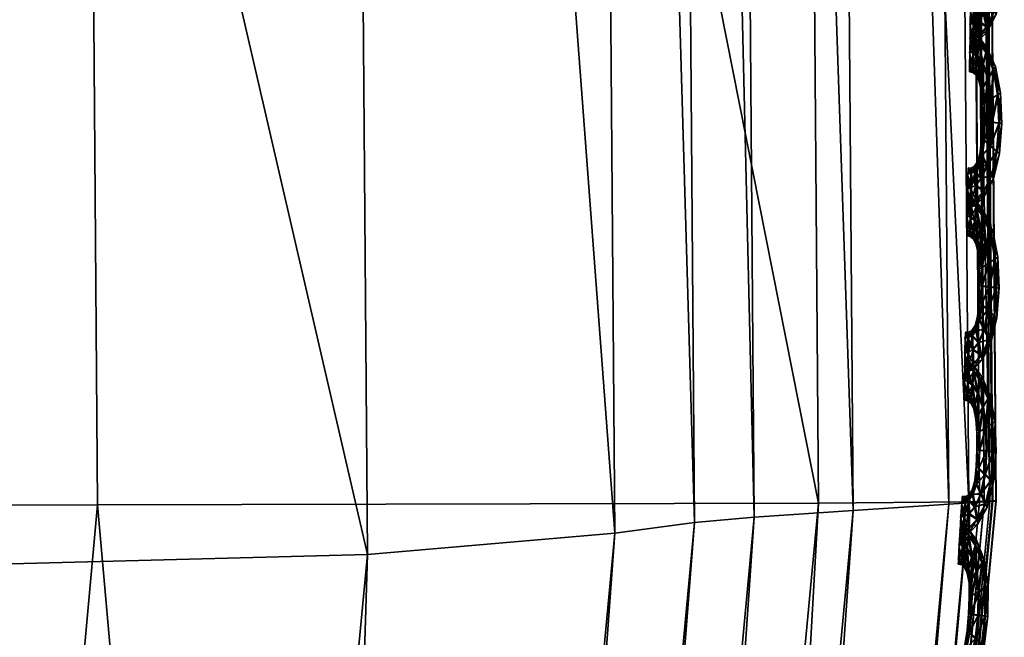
# Model space of a CAD drawing. Extents: x -7.4 to 7.4, y -11.5 to 9.8.
# Tile 373 of 469: x 7.08 to 7.43, y -0.162 to 0.058. Entities that reach past the tile are written whole.
import ezdxf

# ---------------------------------------------------------------- set-up
doc = ezdxf.new("R2010")
doc.units = 0
doc.header["$MEASUREMENT"] = 0
for name, color, linetype in [('A-FURN-3-ST', 150, 'Continuous'), ('A-FURN-3-ST-SEAM', 130, 'Continuous'), ('A-FURN-3-ST-SI', 160, 'Continuous')]:
    doc.layers.add(name, color=color, linetype=linetype)

msp = doc.modelspace()

# ---------------------------------------------------------------- meshes
at = {"layer": 'A-FURN-3-ST'}
mesh = msp.add_polyface(dxfattribs=at)
corners = [(7.28822, 2.48213, 17.68847), (7.41268, 1.23647, 17.71114), (7.41549, 1.23692, 17.70604), (7.42329, -0.11335, 17.72247), (7.4261, -0.11318, 17.71734), (7.41098, 1.23622, 17.71684), (7.42159, -0.11343, 17.72818), (7.2866, 2.48172, 17.69421), (7.32012, -0.12072, 17.78766), (7.30979, 1.21632, 17.77656), (7.28138, 1.20586, 17.86388), (7.29174, -0.12455, 17.87437), (7.18842, 2.45016, 17.75415), (7.15953, 2.43355, 17.84258), (7.33104, 1.22143, 17.75876), (7.34141, -0.11883, 17.76993), (7.37663, -0.11644, 17.77306), (7.36618, 1.22802, 17.76191), (7.20927, 2.45827, 17.73616), (7.24331, 2.4687, 17.73947), (7.40014, 1.23412, 17.7632), (7.41066, -0.11417, 17.77427), (7.4253, -0.11322, 17.76233), (7.4147, 1.23672, 17.75115), (7.27612, 2.47838, 17.74092), (7.29016, 2.4825, 17.72878), (7.41549, 1.23692, 17.73434), (7.4261, -0.11318, 17.74563), (7.28822, 2.48213, 17.70076), (7.41268, 1.23647, 17.72338), (7.42329, -0.11335, 17.73472), (7.29095, 2.48279, 17.71179), (6.90353, 1.16466, 18.23564), (6.9137, -0.13967, 18.24374), (7.20377, -0.13218, 18.05602), (7.19337, 1.18501, 18.0467), (7.07097, 2.40055, 18.02776)]
mesh.append_faces([[corners[k] for k in face] for face in [(0, 1, 2), (1, 3, 4), (4, 2, 1), (5, 6, 3), (3, 1, 5), (7, 5, 1), (8, 9, 10), (10, 11, 8), (9, 12, 13), (13, 10, 9), (12, 9, 14), (15, 14, 9), (9, 8, 15), (16, 17, 14), (14, 15, 16), (18, 14, 17), (19, 17, 20), (21, 20, 17), (17, 16, 21), (22, 23, 20), (20, 21, 22), (24, 20, 23), (25, 23, 26), (27, 26, 23), (23, 22, 27), (28, 29, 5), (29, 30, 6), (6, 5, 29), (26, 27, 30), (30, 29, 26), (31, 26, 29), (32, 33, 34), (34, 35, 32), (32, 35, 36), (36, 35, 10), (10, 13, 36), (35, 34, 11), (11, 10, 35)]])
mesh = msp.add_polyface(dxfattribs=at)
corners = [(7.22977, 2.47974, 1.00292), (7.35379, 1.23499, 1.00342), (7.0974, 1.23355, 0.61819), (6.97746, 2.47748, 0.61819), (7.36432, -0.11388, 1.00364), (7.10761, -0.11441, 0.61819), (7.23187, -1.52018, 1.00345), (6.97947, -1.51977, 0.61819), (6.94358, -2.93336, 1.00296), (6.70064, -2.932, 0.61819), (6.49747, -4.30695, 1.00243), (6.26973, -4.302, 0.61819), (2.26399, -2.9313, 0.55836), (2.16775, -1.51952, 0.55836), (3.0253, -1.51952, 0.55836), (3.10702, -2.9313, 0.55836), (2.93167, -0.11466, 0.55836), (2.84505, 1.23285, 0.55836), (2.08805, -0.11466, 0.55836), (2.77575, 2.47636, 0.55836), (2.02663, 1.23285, 0.55836), (2.45224, -5.39073, 0.55836), (2.3693, -4.27613, 0.55836), (3.15503, -4.27547, 0.55836), (4.17159, -2.9313, 0.55836), (5.25451, -2.9313, 0.55836), (4.97271, -4.28639, 0.55836), (4.06343, -4.27934, 0.55836), (3.87811, -5.41615, 0.55836), (4.60186, -5.47272, 0.55836), (6.4913, -0.11462, 0.56582), (6.37871, -1.51956, 0.56582), (5.48815, -0.11466, 0.55836), (5.42456, -1.51952, 0.55836), (6.12967, -2.93138, 0.56582), (6.47938, 1.23293, 0.56582), (6.36909, 2.47649, 0.56582), (5.45958, 1.23285, 0.55836), (5.36104, 2.47636, 0.55836), (5.74344, -4.29463, 0.56582), (4.17689, -0.11466, 0.55836), (4.20372, -1.51956, 0.55836), (4.11143, 1.23285, 0.55836), (4.02429, 2.47636, 0.55836)]
mesh.append_faces([[corners[k] for k in face] for face in [(0, 1, 2), (2, 3, 0), (4, 5, 2), (2, 1, 4), (6, 7, 5), (5, 4, 6), (8, 9, 7), (7, 6, 8), (10, 11, 9), (9, 8, 10), (24, 25, 26), (26, 27, 24), (27, 26, 29), (30, 5, 7), (7, 31, 30), (32, 30, 31), (31, 33, 32), (33, 31, 34), (34, 25, 33), (31, 7, 9), (9, 34, 31), (3, 2, 35), (35, 36, 3), (36, 35, 37), (37, 38, 36), (35, 30, 32), (32, 37, 35), (2, 5, 30), (30, 35, 2), (34, 9, 11), (11, 39, 34), (25, 34, 39), (39, 26, 25), (40, 32, 33), (33, 41, 40), (41, 33, 25), (25, 24, 41), (38, 37, 42), (42, 43, 38), (37, 32, 40), (40, 42, 37)]])
mesh.append_faces([[corners[k] for k in face] for face in [(12, 13, 14), (14, 15, 12), (16, 14, 13), (17, 16, 18), (19, 17, 20), (21, 22, 23), (22, 12, 15), (15, 23, 22), (27, 23, 15), (14, 16, 40), (15, 14, 41), (17, 19, 43), (16, 17, 42)]], dxfattribs={"vtx0": -1, "vtx1": -1, "vtx2": -1})
mesh.append_faces([[corners[k] for k in face] for face in [(15, 24, 27), (23, 27, 28)]], dxfattribs={"vtx0": -1, "vtx2": -1})
mesh.append_faces([[corners[k] for k in face] for face in [(40, 41, 14), (41, 24, 15), (43, 42, 17), (42, 40, 16)]], dxfattribs={"vtx1": -1, "vtx2": -1})
mesh = msp.add_polyface(dxfattribs=at)
corners = [(7.42329, -0.11335, 17.73472), (7.29032, -1.52059, 17.72529), (7.2887, -1.52055, 17.71875), (7.42159, -0.11343, 17.72818), (6.99958, -2.93456, 17.69562), (7.00104, -2.93481, 17.70216), (7.29305, -1.52076, 17.73624), (7.4261, -0.11318, 17.74563), (7.00286, -2.93505, 17.73015), (7.2923, -1.52068, 17.75301), (7.27821, -1.51994, 17.76499), (7.4253, -0.11322, 17.76233), (7.41066, -0.11417, 17.77427), (7.00353, -2.93522, 17.71323), (6.90828, -2.91548, 17.75491), (7.19048, -1.5147, 17.77811), (7.16159, -1.51161, 17.86532), (7.32012, -0.12072, 17.78766), (7.29174, -0.12455, 17.87437), (7.21133, -1.51619, 17.76035), (7.34141, -0.11883, 17.76993), (6.9283, -2.92042, 17.737), (6.95977, -2.92669, 17.74057), (7.24537, -1.51812, 17.76362), (7.37663, -0.11644, 17.77306), (6.98992, -2.93254, 17.74221), (6.2829, -0.14293, 18.34951), (6.17035, -1.4969, 18.34232), (6.78616, -1.4995, 18.23655), (6.9137, -0.13967, 18.24374), (6.50859, -2.86604, 18.21899), (7.42329, -0.11335, 17.72247), (7.29032, -1.52059, 17.71304), (7.29305, -1.52076, 17.70791), (7.4261, -0.11318, 17.71734), (7.00353, -2.93522, 17.68478), (7.00104, -2.93481, 17.68992), (6.78853, -2.88553, 18.02829), (7.07303, -1.50547, 18.04795), (7.20377, -0.13218, 18.05602)]
mesh.append_faces([[corners[k] for k in face] for face in [(0, 1, 2), (2, 3, 0), (4, 2, 1), (5, 1, 6), (7, 6, 1), (1, 0, 7), (8, 9, 10), (9, 11, 12), (12, 10, 9), (6, 7, 11), (11, 9, 6), (13, 6, 9), (14, 15, 16), (15, 17, 18), (18, 16, 15), (19, 20, 17), (17, 15, 19), (21, 19, 15), (22, 23, 19), (23, 24, 20), (20, 19, 23), (10, 12, 24), (24, 23, 10), (25, 10, 23), (26, 27, 28), (28, 29, 26), (30, 28, 27), (31, 32, 33), (33, 34, 31), (35, 33, 32), (36, 32, 2), (3, 2, 32), (32, 31, 3), (37, 38, 28), (29, 28, 38), (38, 39, 29), (39, 38, 16), (16, 18, 39), (16, 38, 37)]])
at = {"layer": 'A-FURN-3-ST-SEAM'}
mesh = msp.add_polyface(dxfattribs=at)
corners = [(7.4274, 0.09876, 17.73057), (7.42899, 0.08998, 17.73065), (7.42661, 0.08841, 17.7319), (7.42685, 0.08001, 17.73198), (7.43002, 0.0906, 17.7273), (7.42554, 0.09562, 17.73187), (7.42436, 0.0803, 17.73069), (7.42942, 0.07976, 17.73073), (7.43045, 0.07976, 17.72734), (7.42823, 0.09999, 17.72719), (7.42483, 0.10493, 17.73046), (7.42428, 0.08689, 17.73065), (7.42408, 0.07375, 17.73069), (7.42633, 0.07169, 17.73198), (7.42962, 0.07993, 17.72399), (7.42922, 0.0901, 17.72392), (7.42368, 0.10069, 17.73179), (7.42376, 0.09258, 17.73061), (7.42352, 0.08046, 17.7273), (7.42352, 0.08639, 17.7273), (7.42867, 0.06971, 17.73076), (7.42966, 0.06901, 17.72738), (7.42891, 0.06983, 17.72403), (7.42764, 0.09888, 17.72384), (7.42535, 0.10658, 17.72707), (7.42214, 0.10852, 17.73038), (7.42317, 0.09146, 17.72726), (7.42333, 0.07457, 17.72734), (7.42337, 0.06822, 17.73073), (7.42507, 0.06472, 17.73198), (7.42665, 0.07189, 17.72274), (7.42717, 0.08021, 17.7227), (7.42693, 0.08858, 17.72266), (7.4217, 0.10362, 17.73175), (7.42265, 0.09649, 17.73057), (7.42238, 0.09501, 17.72723), (7.42452, 0.08705, 17.72392), (7.4246, 0.08046, 17.72396), (7.42396, 0.0927, 17.72388), (7.42681, 0.06126, 17.73076), (7.4276, 0.06003, 17.72738), (7.42704, 0.06143, 17.72403), (7.42538, 0.06493, 17.72274), (7.42586, 0.09579, 17.72258), (7.42503, 0.10506, 17.72373), (7.42242, 0.11037, 17.727), (7.42036, 0.10996, 17.73035), (7.42289, 0.09661, 17.72384), (7.42432, 0.07387, 17.72396), (7.42281, 0.06958, 17.72734), (7.42214, 0.06452, 17.73073), (7.42305, 0.06007, 17.73198), (7.4236, 0.06835, 17.72399), (7.42052, 0.11194, 17.72696), (7.42016, 0.10481, 17.73171), (7.42135, 0.09879, 17.73053), (7.42131, 0.09702, 17.72723), (7.42159, 0.09892, 17.7238), (7.424, 0.10085, 17.72255), (7.42404, 0.05566, 17.73073), (7.42452, 0.05409, 17.72738), (7.42428, 0.05582, 17.72399), (7.42337, 0.06027, 17.72274), (7.42238, 0.06468, 17.72399), (7.42238, 0.1086, 17.72365), (7.42056, 0.11004, 17.72361), (7.41925, 0.11223, 17.72696), (7.41909, 0.11025, 17.73035), (7.42202, 0.10378, 17.72247), (7.42194, 0.06625, 17.72734), (7.42075, 0.06254, 17.73069), (7.42099, 0.05756, 17.73198), (7.41933, 0.11037, 17.72361), (7.41898, 0.1051, 17.73168), (7.42008, 0.09974, 17.73053), (7.42016, 0.09789, 17.72719), (7.42032, 0.09987, 17.7238), (7.42127, 0.05265, 17.73073), (7.42147, 0.05088, 17.72738), (7.42151, 0.05282, 17.72399), (7.42131, 0.05776, 17.7227), (7.42099, 0.06266, 17.72396), (7.4208, 0.06443, 17.72734), (7.42048, 0.10498, 17.72243), (7.41929, 0.10526, 17.72243), (7.41949, 0.06184, 17.73069), (7.41941, 0.05669, 17.73198), (7.41893, 0.09999, 17.7305), (7.41901, 0.0981, 17.72719), (7.41917, 0.10007, 17.72376), (7.41965, 0.06386, 17.7273), (7.41941, 0.05162, 17.73073), (7.41953, 0.04977, 17.72734), (7.41965, 0.05175, 17.72399), (7.41972, 0.05689, 17.7227), (7.41972, 0.062, 17.72396), (7.41846, 0.06386, 17.7273), (7.41834, 0.06184, 17.73069), (7.41818, 0.05669, 17.73194), (7.41854, 0.062, 17.72396), (7.41814, 0.05158, 17.73069), (7.41826, 0.04972, 17.72734), (7.41838, 0.0517, 17.72396), (7.4185, 0.05689, 17.7227)]
mesh.append_faces([[corners[k] for k in face] for face in [(2, 1, 0), (1, 2, 3), (0, 1, 4), (0, 5, 2), (6, 3, 2), (3, 7, 1), (8, 4, 1), (4, 9, 0), (5, 0, 10), (11, 2, 5), (3, 6, 12), (2, 11, 6), (7, 3, 13), (1, 7, 8), (4, 8, 14), (9, 4, 15), (10, 0, 9), (10, 16, 5), (5, 17, 11), (12, 6, 18), (12, 13, 3), (6, 11, 19), (13, 20, 7), (21, 8, 7), (22, 14, 8), (14, 15, 4), (15, 23, 9), (9, 24, 10), (16, 10, 25), (17, 5, 16), (11, 17, 26), (19, 18, 6), (18, 27, 12), (13, 12, 28), (26, 19, 11), (20, 13, 29), (7, 20, 21), (8, 21, 22), (14, 22, 30), (15, 14, 31), (23, 15, 32), (24, 9, 23), (25, 10, 24), (25, 33, 16), (16, 34, 17), (35, 26, 17), (18, 19, 36), (27, 18, 37), (28, 12, 27), (28, 29, 13), (19, 26, 38), (29, 39, 20), (40, 21, 20), (41, 22, 21), (42, 30, 22), (30, 31, 14), (31, 32, 15), (32, 43, 23), (23, 44, 24), (24, 45, 25), (33, 25, 46), (34, 16, 33), (17, 34, 35), (26, 35, 47), (38, 36, 19), (36, 37, 18), (37, 48, 27), (27, 49, 28), (29, 28, 50), (47, 38, 26), (39, 29, 51), (20, 39, 40), (21, 40, 41), (22, 41, 42), (30, 42, 52), (31, 30, 48), (32, 31, 37), (43, 32, 36), (44, 23, 43), (45, 24, 44), (25, 45, 53), (53, 46, 25), (46, 54, 33), (33, 55, 34), (56, 35, 34), (57, 47, 35), (36, 38, 43), (37, 36, 32), (48, 37, 31), (49, 27, 48), (50, 28, 49), (50, 51, 29), (38, 47, 58), (51, 59, 39), (60, 40, 39), (61, 41, 40), (62, 42, 41), (63, 52, 42), (52, 48, 30), (43, 58, 44), (44, 64, 45), (65, 53, 45), (46, 53, 66), (54, 46, 67), (55, 33, 54), (34, 55, 56), (35, 56, 57), (47, 57, 68), (58, 43, 38), (48, 52, 49), (49, 69, 50), (51, 50, 70), (68, 58, 47), (59, 51, 71), (39, 59, 60), (40, 60, 61), (41, 61, 62), (42, 62, 63), (52, 63, 69), (64, 44, 58), (45, 64, 65), (53, 65, 72), (72, 66, 53), (66, 67, 46), (67, 73, 54), (54, 74, 55), (56, 55, 74), (57, 56, 75), (68, 57, 76), (69, 49, 52), (70, 50, 69), (70, 71, 51), (58, 68, 64), (71, 77, 59), (78, 60, 59), (79, 61, 60), (80, 62, 61), (81, 63, 62), (82, 69, 63), (83, 65, 64), (84, 72, 65), (74, 54, 73), (74, 75, 56), (75, 76, 57), (76, 83, 68), (69, 82, 70), (71, 70, 85), (64, 68, 83), (77, 71, 86), (59, 77, 78), (60, 78, 79), (61, 79, 80), (62, 80, 81), (63, 81, 82), (65, 83, 84), (73, 87, 74), (75, 74, 87), (76, 75, 88), (83, 76, 89), (70, 82, 90), (90, 85, 70), (85, 86, 71), (86, 91, 77), (78, 77, 91), (79, 78, 92), (80, 79, 93), (81, 80, 94), (82, 81, 95), (89, 84, 83), (87, 88, 75), (88, 89, 76), (95, 90, 82), (85, 90, 96), (86, 85, 97), (91, 86, 98), (91, 92, 78), (92, 93, 79), (93, 94, 80), (94, 95, 81), (90, 95, 99), (99, 96, 90), (96, 97, 85), (97, 98, 86), (98, 100, 91), (92, 91, 100), (93, 92, 101), (94, 93, 102), (95, 94, 103), (103, 99, 95), (100, 101, 92), (101, 102, 93), (102, 103, 94)]])
mesh = msp.add_polyface(dxfattribs=at)
corners = [(7.42649, 0.04029, 17.73084), (7.42807, 0.03147, 17.73095), (7.42566, 0.02995, 17.73221), (7.4259, 0.02154, 17.73225), (7.42907, 0.03209, 17.72757), (7.4246, 0.03716, 17.73213), (7.42341, 0.02184, 17.73099), (7.42847, 0.0213, 17.73099), (7.42954, 0.02126, 17.72765), (7.42728, 0.04148, 17.72749), (7.42388, 0.04647, 17.73076), (7.42337, 0.02843, 17.73095), (7.42313, 0.01528, 17.73099), (7.42538, 0.01322, 17.73228), (7.42871, 0.02142, 17.72426), (7.42827, 0.0316, 17.72422), (7.42273, 0.04223, 17.7321), (7.42281, 0.03411, 17.73092), (7.42257, 0.022, 17.7276), (7.42257, 0.02793, 17.72757), (7.42772, 0.01121, 17.73103), (7.42871, 0.0105, 17.72768), (7.42796, 0.01137, 17.7243), (7.42669, 0.04041, 17.72411), (7.42439, 0.04808, 17.72738), (7.42123, 0.05005, 17.73069), (7.42222, 0.033, 17.72757), (7.42238, 0.01611, 17.7276), (7.42242, 0.00976, 17.73099), (7.42412, 0.00626, 17.73228), (7.4257, 0.01343, 17.723), (7.42622, 0.02171, 17.723), (7.42598, 0.03011, 17.72297), (7.42075, 0.04515, 17.73202), (7.4217, 0.03803, 17.73088), (7.42143, 0.03654, 17.72753), (7.42357, 0.02859, 17.72422), (7.42365, 0.02196, 17.72426), (7.42305, 0.03424, 17.72418), (7.42586, 0.0028, 17.73103), (7.42665, 0.00156, 17.72768), (7.4261, 0.00292, 17.7243), (7.42443, 0.00646, 17.72304), (7.42491, 0.03732, 17.72289), (7.42412, 0.04659, 17.72403), (7.42147, 0.05191, 17.7273), (7.41941, 0.0515, 17.73065), (7.42194, 0.03819, 17.72414), (7.42337, 0.01541, 17.72426), (7.4219, 0.01112, 17.72765), (7.42123, 0.00605, 17.73099), (7.4221, 0.0016, 17.73228), (7.42265, 0.00993, 17.72426), (7.41957, 0.05347, 17.72726), (7.41925, 0.04639, 17.73198), (7.4204, 0.04033, 17.73084), (7.42036, 0.03856, 17.72749), (7.42064, 0.04046, 17.72411), (7.42309, 0.04239, 17.72281), (7.42309, -0.00281, 17.73103), (7.42357, -0.00437, 17.72768), (7.42333, -0.00264, 17.7243), (7.42242, 0.00181, 17.723), (7.42147, 0.00622, 17.72426), (7.42143, 0.05018, 17.72396), (7.41965, 0.05162, 17.72392), (7.4183, 0.0538, 17.72723), (7.41814, 0.05183, 17.73065), (7.42107, 0.04532, 17.72278), (7.42099, 0.00778, 17.7276), (7.41985, 0.00407, 17.73099), (7.42004, -0.00087, 17.73225), (7.41838, 0.05191, 17.72392), (7.41802, 0.04663, 17.73198), (7.41917, 0.04128, 17.7308), (7.41921, 0.03942, 17.72749), (7.41937, 0.0414, 17.72407), (7.42032, -0.00577, 17.73103), (7.42056, -0.00754, 17.72765), (7.42056, -0.00565, 17.7243), (7.42036, -0.00066, 17.723), (7.42004, 0.00424, 17.72426), (7.41985, 0.00601, 17.7276), (7.41957, 0.04655, 17.72274), (7.41834, 0.0468, 17.72274), (7.41854, 0.00342, 17.73099), (7.41846, -0.00173, 17.73225), (7.41798, 0.04153, 17.7308), (7.41806, 0.03967, 17.72745), (7.41822, 0.04165, 17.72407), (7.4187, 0.00539, 17.7276), (7.41846, -0.00684, 17.73099), (7.41858, -0.0087, 17.72765), (7.4187, -0.00668, 17.72426), (7.41877, -0.00153, 17.723), (7.41877, 0.00354, 17.72426), (7.41755, 0.00543, 17.7276), (7.41739, 0.00342, 17.73099), (7.41727, -0.00178, 17.73225), (7.41763, 0.00358, 17.72426), (7.41723, -0.00688, 17.73099), (7.41731, -0.00874, 17.72765), (7.41747, -0.00672, 17.72426), (7.41759, -0.00157, 17.723)]
mesh.append_faces([[corners[k] for k in face] for face in [(2, 1, 0), (1, 2, 3), (0, 1, 4), (0, 5, 2), (6, 3, 2), (3, 7, 1), (8, 4, 1), (4, 9, 0), (5, 0, 10), (11, 2, 5), (3, 6, 12), (2, 11, 6), (7, 3, 13), (1, 7, 8), (4, 8, 14), (9, 4, 15), (10, 0, 9), (10, 16, 5), (5, 17, 11), (12, 6, 18), (12, 13, 3), (6, 11, 19), (13, 20, 7), (21, 8, 7), (22, 14, 8), (14, 15, 4), (15, 23, 9), (9, 24, 10), (16, 10, 25), (17, 5, 16), (11, 17, 26), (19, 18, 6), (18, 27, 12), (13, 12, 28), (26, 19, 11), (20, 13, 29), (7, 20, 21), (8, 21, 22), (14, 22, 30), (15, 14, 31), (23, 15, 32), (24, 9, 23), (25, 10, 24), (25, 33, 16), (16, 34, 17), (35, 26, 17), (18, 19, 36), (27, 18, 37), (28, 12, 27), (28, 29, 13), (19, 26, 38), (29, 39, 20), (40, 21, 20), (41, 22, 21), (42, 30, 22), (30, 31, 14), (31, 32, 15), (32, 43, 23), (23, 44, 24), (24, 45, 25), (33, 25, 46), (34, 16, 33), (17, 34, 35), (26, 35, 47), (38, 36, 19), (36, 37, 18), (37, 48, 27), (27, 49, 28), (29, 28, 50), (47, 38, 26), (39, 29, 51), (20, 39, 40), (21, 40, 41), (22, 41, 42), (30, 42, 52), (31, 30, 48), (32, 31, 37), (43, 32, 36), (44, 23, 43), (45, 24, 44), (25, 45, 53), (53, 46, 25), (46, 54, 33), (33, 55, 34), (56, 35, 34), (57, 47, 35), (36, 38, 43), (37, 36, 32), (48, 37, 31), (49, 27, 48), (50, 28, 49), (50, 51, 29), (38, 47, 58), (51, 59, 39), (60, 40, 39), (61, 41, 40), (62, 42, 41), (63, 52, 42), (52, 48, 30), (43, 58, 44), (44, 64, 45), (65, 53, 45), (46, 53, 66), (54, 46, 67), (55, 33, 54), (34, 55, 56), (35, 56, 57), (47, 57, 68), (58, 43, 38), (48, 52, 49), (49, 69, 50), (51, 50, 70), (68, 58, 47), (59, 51, 71), (39, 59, 60), (40, 60, 61), (41, 61, 62), (42, 62, 63), (52, 63, 69), (64, 44, 58), (45, 64, 65), (53, 65, 72), (72, 66, 53), (66, 67, 46), (67, 73, 54), (54, 74, 55), (56, 55, 74), (57, 56, 75), (68, 57, 76), (69, 49, 52), (70, 50, 69), (70, 71, 51), (58, 68, 64), (71, 77, 59), (78, 60, 59), (79, 61, 60), (80, 62, 61), (81, 63, 62), (82, 69, 63), (83, 65, 64), (84, 72, 65), (74, 54, 73), (74, 75, 56), (75, 76, 57), (76, 83, 68), (69, 82, 70), (71, 70, 85), (64, 68, 83), (77, 71, 86), (59, 77, 78), (60, 78, 79), (61, 79, 80), (62, 80, 81), (63, 81, 82), (65, 83, 84), (73, 87, 74), (75, 74, 87), (76, 75, 88), (83, 76, 89), (70, 82, 90), (90, 85, 70), (85, 86, 71), (86, 91, 77), (78, 77, 91), (79, 78, 92), (80, 79, 93), (81, 80, 94), (82, 81, 95), (89, 84, 83), (87, 88, 75), (88, 89, 76), (95, 90, 82), (85, 90, 96), (86, 85, 97), (91, 86, 98), (91, 92, 78), (92, 93, 79), (93, 94, 80), (94, 95, 81), (90, 95, 99), (99, 96, 90), (96, 97, 85), (97, 98, 86), (98, 100, 91), (92, 91, 100), (93, 92, 101), (94, 93, 102), (95, 94, 103), (103, 99, 95), (100, 101, 92), (101, 102, 93), (102, 103, 94)]])
mesh = msp.add_polyface(dxfattribs=at)
corners = [(7.42554, -0.01822, 17.73114), (7.42712, -0.02703, 17.73122), (7.42471, -0.02855, 17.73251), (7.42495, -0.03696, 17.73255), (7.42811, -0.02637, 17.72787), (7.42365, -0.02131, 17.73244), (7.4225, -0.03663, 17.73126), (7.42752, -0.03721, 17.7313), (7.42859, -0.03725, 17.72795), (7.42633, -0.01698, 17.72776), (7.42293, -0.01199, 17.73107), (7.42242, -0.03004, 17.73126), (7.42218, -0.04318, 17.7313), (7.42443, -0.04524, 17.73255), (7.42776, -0.03708, 17.72456), (7.42736, -0.02687, 17.72449), (7.42182, -0.01624, 17.73236), (7.42186, -0.02435, 17.73122), (7.42167, -0.03647, 17.72791), (7.42163, -0.03053, 17.72787), (7.42681, -0.04726, 17.73133), (7.42776, -0.04796, 17.72795), (7.42701, -0.04714, 17.7246), (7.42578, -0.01809, 17.72441), (7.42344, -0.01039, 17.72768), (7.42028, -0.00841, 17.73099), (7.42131, -0.02547, 17.72783), (7.42147, -0.04236, 17.72791), (7.42147, -0.0487, 17.7313), (7.42317, -0.0522, 17.73255), (7.42475, -0.04507, 17.72331), (7.42527, -0.03675, 17.72327), (7.42503, -0.02835, 17.72323), (7.4198, -0.01327, 17.73232), (7.4208, -0.0204, 17.73114), (7.42048, -0.02192, 17.72783), (7.42265, -0.02991, 17.72453), (7.42269, -0.03651, 17.72453), (7.4221, -0.02423, 17.72449), (7.42495, -0.05571, 17.73133), (7.4257, -0.05694, 17.72799), (7.42519, -0.05554, 17.7246), (7.42349, -0.05204, 17.72331), (7.42396, -0.02114, 17.7232), (7.42317, -0.01187, 17.72434), (7.42056, -0.00651, 17.72757), (7.41846, -0.00696, 17.73095), (7.42103, -0.02028, 17.72441), (7.42242, -0.04306, 17.72456), (7.42095, -0.0473, 17.72791), (7.42028, -0.05241, 17.7313), (7.42115, -0.05686, 17.73255), (7.4217, -0.04854, 17.72456), (7.41862, -0.00499, 17.72753), (7.4183, -0.01208, 17.73228), (7.41945, -0.01813, 17.73114), (7.41941, -0.01986, 17.7278), (7.41969, -0.01801, 17.72441), (7.42214, -0.01607, 17.72312), (7.42214, -0.06126, 17.73133), (7.42262, -0.06283, 17.72795), (7.42238, -0.0611, 17.7246), (7.42147, -0.05665, 17.72331), (7.42052, -0.05225, 17.72456), (7.42052, -0.00829, 17.72426), (7.4187, -0.00684, 17.72422), (7.41735, -0.00466, 17.72753), (7.41719, -0.00664, 17.73092), (7.42012, -0.01311, 17.72304), (7.42004, -0.05064, 17.72791), (7.4189, -0.05438, 17.7313), (7.41909, -0.05933, 17.73255), (7.41743, -0.00651, 17.72418), (7.41707, -0.01179, 17.73228), (7.41822, -0.01714, 17.7311), (7.4183, -0.019, 17.72776), (7.41846, -0.01702, 17.72438), (7.41937, -0.06424, 17.7313), (7.41961, -0.06601, 17.72795), (7.41961, -0.06411, 17.72456), (7.41941, -0.05913, 17.72331), (7.41913, -0.05422, 17.72456), (7.4189, -0.05245, 17.72791), (7.41862, -0.01191, 17.72304), (7.41739, -0.01162, 17.723), (7.41763, -0.05505, 17.73126), (7.41751, -0.0602, 17.73255), (7.41703, -0.0169, 17.7311), (7.41711, -0.01879, 17.72776), (7.41727, -0.01677, 17.72438), (7.41775, -0.05307, 17.72791), (7.41755, -0.06527, 17.7313), (7.41763, -0.06712, 17.72791), (7.41775, -0.06514, 17.72456), (7.41787, -0.05999, 17.72327), (7.41783, -0.05488, 17.72453), (7.4166, -0.05303, 17.72791), (7.41644, -0.05501, 17.73126), (7.41632, -0.0602, 17.73255), (7.41668, -0.05488, 17.72453), (7.41628, -0.06531, 17.7313), (7.41636, -0.06716, 17.72791), (7.41652, -0.06514, 17.72456), (7.41664, -0.05999, 17.72327)]
mesh.append_faces([[corners[k] for k in face] for face in [(2, 1, 0), (1, 2, 3), (0, 1, 4), (0, 5, 2), (6, 3, 2), (3, 7, 1), (8, 4, 1), (4, 9, 0), (5, 0, 10), (11, 2, 5), (3, 6, 12), (2, 11, 6), (7, 3, 13), (1, 7, 8), (4, 8, 14), (9, 4, 15), (10, 0, 9), (10, 16, 5), (5, 17, 11), (12, 6, 18), (12, 13, 3), (6, 11, 19), (13, 20, 7), (21, 8, 7), (22, 14, 8), (14, 15, 4), (15, 23, 9), (9, 24, 10), (16, 10, 25), (17, 5, 16), (11, 17, 26), (19, 18, 6), (18, 27, 12), (13, 12, 28), (26, 19, 11), (20, 13, 29), (7, 20, 21), (8, 21, 22), (14, 22, 30), (15, 14, 31), (23, 15, 32), (24, 9, 23), (25, 10, 24), (25, 33, 16), (16, 34, 17), (35, 26, 17), (18, 19, 36), (27, 18, 37), (28, 12, 27), (28, 29, 13), (19, 26, 38), (29, 39, 20), (40, 21, 20), (41, 22, 21), (42, 30, 22), (30, 31, 14), (31, 32, 15), (32, 43, 23), (23, 44, 24), (24, 45, 25), (33, 25, 46), (34, 16, 33), (17, 34, 35), (26, 35, 47), (38, 36, 19), (36, 37, 18), (37, 48, 27), (27, 49, 28), (29, 28, 50), (47, 38, 26), (39, 29, 51), (20, 39, 40), (21, 40, 41), (22, 41, 42), (30, 42, 52), (31, 30, 48), (32, 31, 37), (43, 32, 36), (44, 23, 43), (45, 24, 44), (25, 45, 53), (53, 46, 25), (46, 54, 33), (33, 55, 34), (56, 35, 34), (57, 47, 35), (36, 38, 43), (37, 36, 32), (48, 37, 31), (49, 27, 48), (50, 28, 49), (50, 51, 29), (38, 47, 58), (51, 59, 39), (60, 40, 39), (61, 41, 40), (62, 42, 41), (63, 52, 42), (52, 48, 30), (43, 58, 44), (44, 64, 45), (65, 53, 45), (46, 53, 66), (54, 46, 67), (55, 33, 54), (34, 55, 56), (35, 56, 57), (47, 57, 68), (58, 43, 38), (48, 52, 49), (49, 69, 50), (51, 50, 70), (68, 58, 47), (59, 51, 71), (39, 59, 60), (40, 60, 61), (41, 61, 62), (42, 62, 63), (52, 63, 69), (64, 44, 58), (45, 64, 65), (53, 65, 72), (72, 66, 53), (66, 67, 46), (67, 73, 54), (54, 74, 55), (56, 55, 74), (57, 56, 75), (68, 57, 76), (69, 49, 52), (70, 50, 69), (70, 71, 51), (58, 68, 64), (71, 77, 59), (78, 60, 59), (79, 61, 60), (80, 62, 61), (81, 63, 62), (82, 69, 63), (83, 65, 64), (84, 72, 65), (74, 54, 73), (74, 75, 56), (75, 76, 57), (76, 83, 68), (69, 82, 70), (71, 70, 85), (64, 68, 83), (77, 71, 86), (59, 77, 78), (60, 78, 79), (61, 79, 80), (62, 80, 81), (63, 81, 82), (65, 83, 84), (73, 87, 74), (75, 74, 87), (76, 75, 88), (83, 76, 89), (70, 82, 90), (90, 85, 70), (85, 86, 71), (86, 91, 77), (78, 77, 91), (79, 78, 92), (80, 79, 93), (81, 80, 94), (82, 81, 95), (89, 84, 83), (87, 88, 75), (88, 89, 76), (95, 90, 82), (85, 90, 96), (86, 85, 97), (91, 86, 98), (91, 92, 78), (92, 93, 79), (93, 94, 80), (94, 95, 81), (90, 95, 99), (99, 96, 90), (96, 97, 85), (97, 98, 86), (98, 100, 91), (92, 91, 100), (93, 92, 101), (94, 93, 102), (95, 94, 103), (103, 99, 95), (100, 101, 92), (101, 102, 93), (102, 103, 94)]])
mesh = msp.add_polyface(dxfattribs=at)
corners = [(7.4246, -0.07668, 17.73145), (7.42617, -0.08549, 17.73152), (7.42376, -0.08702, 17.73278), (7.42396, -0.09542, 17.73282), (7.42717, -0.08488, 17.72814), (7.42269, -0.07981, 17.73274), (7.42151, -0.09509, 17.73156), (7.42649, -0.09571, 17.73156), (7.42756, -0.09575, 17.72822), (7.42538, -0.07548, 17.72806), (7.42198, -0.0705, 17.73133), (7.42147, -0.0885, 17.73152), (7.42123, -0.10164, 17.73156), (7.42341, -0.10375, 17.73285), (7.42673, -0.09555, 17.72483), (7.42637, -0.08537, 17.72479), (7.42087, -0.0747, 17.73267), (7.42091, -0.08282, 17.73149), (7.42072, -0.09492, 17.72818), (7.42068, -0.08899, 17.72818), (7.42566, -0.10577, 17.7316), (7.42661, -0.10647, 17.72822), (7.4259, -0.1056, 17.72487), (7.42483, -0.07656, 17.72472), (7.4225, -0.06885, 17.72795), (7.41933, -0.06687, 17.73126), (7.42036, -0.08393, 17.72814), (7.42048, -0.10082, 17.72822), (7.42044, -0.10716, 17.73156), (7.42198, -0.11067, 17.73282), (7.42372, -0.10354, 17.72358), (7.42428, -0.09522, 17.72358), (7.42408, -0.08685, 17.72354), (7.4189, -0.07173, 17.73259), (7.41985, -0.07886, 17.73145), (7.41957, -0.08039, 17.7281), (7.4217, -0.08838, 17.72479), (7.42174, -0.09497, 17.72483), (7.42115, -0.08269, 17.72476), (7.42365, -0.11417, 17.73156), (7.42436, -0.1154, 17.72818), (7.42384, -0.11401, 17.72483), (7.4223, -0.11046, 17.72358), (7.42301, -0.0796, 17.72346), (7.42222, -0.07038, 17.7246), (7.41961, -0.06498, 17.72787), (7.41751, -0.06539, 17.73122), (7.42008, -0.07874, 17.72472), (7.42143, -0.10152, 17.72483), (7.41996, -0.10577, 17.72822), (7.41917, -0.11083, 17.73156), (7.41988, -0.11532, 17.73278), (7.42068, -0.107, 17.72483), (7.41767, -0.06341, 17.72783), (7.41735, -0.07054, 17.73259), (7.4185, -0.07656, 17.73141), (7.4185, -0.07833, 17.72806), (7.41874, -0.07643, 17.72468), (7.42119, -0.07454, 17.72338), (7.42068, -0.11973, 17.73152), (7.42107, -0.1213, 17.72814), (7.42091, -0.11957, 17.72479), (7.4202, -0.11508, 17.72354), (7.41941, -0.11071, 17.72483), (7.41957, -0.06675, 17.72453), (7.41775, -0.06527, 17.72449), (7.4164, -0.06308, 17.7278), (7.41628, -0.06506, 17.73122), (7.41921, -0.07157, 17.72335), (7.41898, -0.1091, 17.72818), (7.41771, -0.11281, 17.73152), (7.41771, -0.1178, 17.73278), (7.41648, -0.06494, 17.72449), (7.41612, -0.07025, 17.73255), (7.41727, -0.07561, 17.73141), (7.41735, -0.07746, 17.72806), (7.41751, -0.07548, 17.72468), (7.41779, -0.12266, 17.73149), (7.41795, -0.12443, 17.7281), (7.41802, -0.12253, 17.72476), (7.41802, -0.11755, 17.7235), (7.41795, -0.11269, 17.72479), (7.41779, -0.11092, 17.72818), (7.41767, -0.07033, 17.72331), (7.41644, -0.07004, 17.72331), (7.4164, -0.11347, 17.73152), (7.41608, -0.11862, 17.73274), (7.41608, -0.07536, 17.73137), (7.4162, -0.07721, 17.72806), (7.41632, -0.07524, 17.72464), (7.41664, -0.11149, 17.72818), (7.41589, -0.12369, 17.73145), (7.41593, -0.12554, 17.7281), (7.41612, -0.12352, 17.72476), (7.41644, -0.11841, 17.7235), (7.41664, -0.11335, 17.72479), (7.41545, -0.11145, 17.72814), (7.41521, -0.11347, 17.73152), (7.4149, -0.11862, 17.73274), (7.41545, -0.11331, 17.72479), (7.41462, -0.12373, 17.73145), (7.41462, -0.12558, 17.72806), (7.41486, -0.12357, 17.72472), (7.41521, -0.11841, 17.7235)]
mesh.append_faces([[corners[k] for k in face] for face in [(2, 1, 0), (1, 2, 3), (0, 1, 4), (0, 5, 2), (6, 3, 2), (3, 7, 1), (8, 4, 1), (4, 9, 0), (5, 0, 10), (11, 2, 5), (3, 6, 12), (2, 11, 6), (7, 3, 13), (1, 7, 8), (4, 8, 14), (9, 4, 15), (10, 0, 9), (10, 16, 5), (5, 17, 11), (12, 6, 18), (12, 13, 3), (6, 11, 19), (13, 20, 7), (21, 8, 7), (22, 14, 8), (14, 15, 4), (15, 23, 9), (9, 24, 10), (16, 10, 25), (17, 5, 16), (11, 17, 26), (19, 18, 6), (18, 27, 12), (13, 12, 28), (26, 19, 11), (20, 13, 29), (7, 20, 21), (8, 21, 22), (14, 22, 30), (15, 14, 31), (23, 15, 32), (24, 9, 23), (25, 10, 24), (25, 33, 16), (16, 34, 17), (35, 26, 17), (18, 19, 36), (27, 18, 37), (28, 12, 27), (28, 29, 13), (19, 26, 38), (29, 39, 20), (40, 21, 20), (41, 22, 21), (42, 30, 22), (30, 31, 14), (31, 32, 15), (32, 43, 23), (23, 44, 24), (24, 45, 25), (33, 25, 46), (34, 16, 33), (17, 34, 35), (26, 35, 47), (38, 36, 19), (36, 37, 18), (37, 48, 27), (27, 49, 28), (29, 28, 50), (47, 38, 26), (39, 29, 51), (20, 39, 40), (21, 40, 41), (22, 41, 42), (30, 42, 52), (31, 30, 48), (32, 31, 37), (43, 32, 36), (44, 23, 43), (45, 24, 44), (25, 45, 53), (53, 46, 25), (46, 54, 33), (33, 55, 34), (56, 35, 34), (57, 47, 35), (36, 38, 43), (37, 36, 32), (48, 37, 31), (49, 27, 48), (50, 28, 49), (50, 51, 29), (38, 47, 58), (51, 59, 39), (60, 40, 39), (61, 41, 40), (62, 42, 41), (63, 52, 42), (52, 48, 30), (43, 58, 44), (44, 64, 45), (65, 53, 45), (46, 53, 66), (54, 46, 67), (55, 33, 54), (34, 55, 56), (35, 56, 57), (47, 57, 68), (58, 43, 38), (48, 52, 49), (49, 69, 50), (51, 50, 70), (68, 58, 47), (59, 51, 71), (39, 59, 60), (40, 60, 61), (41, 61, 62), (42, 62, 63), (52, 63, 69), (64, 44, 58), (45, 64, 65), (53, 65, 72), (72, 66, 53), (66, 67, 46), (67, 73, 54), (54, 74, 55), (56, 55, 74), (57, 56, 75), (68, 57, 76), (69, 49, 52), (70, 50, 69), (70, 71, 51), (58, 68, 64), (71, 77, 59), (78, 60, 59), (79, 61, 60), (80, 62, 61), (81, 63, 62), (82, 69, 63), (83, 65, 64), (84, 72, 65), (74, 54, 73), (74, 75, 56), (75, 76, 57), (76, 83, 68), (69, 82, 70), (71, 70, 85), (64, 68, 83), (77, 71, 86), (59, 77, 78), (60, 78, 79), (61, 79, 80), (62, 80, 81), (63, 81, 82), (65, 83, 84), (73, 87, 74), (75, 74, 87), (76, 75, 88), (83, 76, 89), (70, 82, 90), (90, 85, 70), (85, 86, 71), (86, 91, 77), (78, 77, 91), (79, 78, 92), (80, 79, 93), (81, 80, 94), (82, 81, 95), (89, 84, 83), (87, 88, 75), (88, 89, 76), (95, 90, 82), (85, 90, 96), (86, 85, 97), (91, 86, 98), (91, 92, 78), (92, 93, 79), (93, 94, 80), (94, 95, 81), (90, 95, 99), (99, 96, 90), (96, 97, 85), (97, 98, 86), (98, 100, 91), (92, 91, 100), (93, 92, 101), (94, 93, 102), (95, 94, 103), (103, 99, 95), (100, 101, 92), (101, 102, 93), (102, 103, 94)]])
mesh = msp.add_polyface(dxfattribs=at)
corners = [(7.42246, -0.1351, 17.73152), (7.42365, -0.14392, 17.73156), (7.42115, -0.14544, 17.73282), (7.42099, -0.15381, 17.73278), (7.42467, -0.1433, 17.72818), (7.42044, -0.13819, 17.73282), (7.41854, -0.15348, 17.73152), (7.42352, -0.15409, 17.73152), (7.4246, -0.15413, 17.72818), (7.42333, -0.13391, 17.72818), (7.42012, -0.12892, 17.73149), (7.41877, -0.14688, 17.73156), (7.4179, -0.16003, 17.73149), (7.42008, -0.16209, 17.73274), (7.4238, -0.15397, 17.72479), (7.42388, -0.14379, 17.72483), (7.41882, -0.13312, 17.73278), (7.41854, -0.14124, 17.73156), (7.41771, -0.15327, 17.72814), (7.41798, -0.14738, 17.72818), (7.4223, -0.16415, 17.73149), (7.42325, -0.16485, 17.72814), (7.42254, -0.16398, 17.72476), (7.42269, -0.13498, 17.72479), (7.42072, -0.12727, 17.7281), (7.41763, -0.1253, 17.73145), (7.4179, -0.14231, 17.72818), (7.41723, -0.15916, 17.7281), (7.41692, -0.16551, 17.73145), (7.41842, -0.16905, 17.7327), (7.4204, -0.16188, 17.7235), (7.42131, -0.1536, 17.72354), (7.42151, -0.14524, 17.72358), (7.41696, -0.13016, 17.73274), (7.41763, -0.13728, 17.73152), (7.41727, -0.13877, 17.72818), (7.41901, -0.14676, 17.72483), (7.41877, -0.15331, 17.72479), (7.41877, -0.14112, 17.72483), (7.42, -0.17251, 17.73141), (7.42072, -0.17375, 17.72806), (7.42028, -0.17235, 17.72468), (7.41874, -0.16884, 17.72342), (7.42075, -0.13803, 17.72354), (7.42036, -0.1288, 17.72476), (7.41798, -0.1234, 17.72806), (7.41589, -0.12381, 17.73141), (7.41787, -0.13716, 17.72479), (7.41814, -0.15986, 17.72476), (7.41644, -0.16411, 17.72806), (7.41553, -0.16917, 17.73141), (7.41616, -0.17366, 17.73267), (7.41715, -0.16534, 17.72472), (7.41612, -0.12183, 17.72802), (7.41549, -0.12892, 17.7327), (7.4164, -0.13498, 17.73152), (7.41628, -0.13671, 17.72818), (7.41664, -0.13485, 17.72479), (7.41917, -0.13292, 17.72354), (7.41696, -0.17807, 17.73137), (7.41731, -0.17964, 17.72799), (7.41719, -0.17791, 17.72464), (7.41652, -0.17342, 17.72338), (7.41577, -0.16905, 17.72468), (7.41787, -0.12517, 17.72472), (7.41612, -0.12369, 17.72468), (7.41486, -0.1215, 17.72802), (7.41462, -0.12348, 17.73141), (7.41731, -0.12999, 17.7235), (7.41537, -0.16744, 17.72806), (7.41403, -0.17115, 17.73137), (7.41399, -0.1761, 17.73263), (7.41486, -0.12336, 17.72468), (7.4143, -0.12863, 17.7327), (7.41518, -0.13398, 17.73152), (7.41518, -0.13584, 17.72814), (7.41541, -0.13386, 17.72479), (7.41403, -0.181, 17.73133), (7.41415, -0.18277, 17.72795), (7.41427, -0.18083, 17.7246), (7.4143, -0.17589, 17.72335), (7.41427, -0.17099, 17.72464), (7.41415, -0.16921, 17.72802), (7.41581, -0.12876, 17.72346), (7.41462, -0.12847, 17.72346), (7.41272, -0.17181, 17.73137), (7.41237, -0.17696, 17.73259), (7.41403, -0.13374, 17.73149), (7.41403, -0.1356, 17.72814), (7.41427, -0.13362, 17.72476), (7.41296, -0.16983, 17.72802), (7.41213, -0.18203, 17.7313), (7.41213, -0.18384, 17.72791), (7.41237, -0.18186, 17.72456), (7.41268, -0.17671, 17.72335), (7.41296, -0.17165, 17.72464), (7.41181, -0.16979, 17.72802), (7.41153, -0.17177, 17.73137), (7.41114, -0.17692, 17.73259), (7.41177, -0.1716, 17.72464), (7.41086, -0.18203, 17.7313), (7.41086, -0.18388, 17.72791), (7.4111, -0.18186, 17.72456), (7.4115, -0.17671, 17.72335)]
mesh.append_faces([[corners[k] for k in face] for face in [(2, 1, 0), (1, 2, 3), (0, 1, 4), (0, 5, 2), (6, 3, 2), (3, 7, 1), (8, 4, 1), (4, 9, 0), (5, 0, 10), (11, 2, 5), (3, 6, 12), (2, 11, 6), (7, 3, 13), (1, 7, 8), (4, 8, 14), (9, 4, 15), (10, 0, 9), (10, 16, 5), (5, 17, 11), (12, 6, 18), (12, 13, 3), (6, 11, 19), (13, 20, 7), (21, 8, 7), (22, 14, 8), (14, 15, 4), (15, 23, 9), (9, 24, 10), (16, 10, 25), (17, 5, 16), (11, 17, 26), (19, 18, 6), (18, 27, 12), (13, 12, 28), (26, 19, 11), (20, 13, 29), (7, 20, 21), (8, 21, 22), (14, 22, 30), (15, 14, 31), (23, 15, 32), (24, 9, 23), (25, 10, 24), (25, 33, 16), (16, 34, 17), (35, 26, 17), (18, 19, 36), (27, 18, 37), (28, 12, 27), (28, 29, 13), (19, 26, 38), (29, 39, 20), (40, 21, 20), (41, 22, 21), (42, 30, 22), (30, 31, 14), (31, 32, 15), (32, 43, 23), (23, 44, 24), (24, 45, 25), (33, 25, 46), (34, 16, 33), (17, 34, 35), (26, 35, 47), (38, 36, 19), (36, 37, 18), (37, 48, 27), (27, 49, 28), (29, 28, 50), (47, 38, 26), (39, 29, 51), (20, 39, 40), (21, 40, 41), (22, 41, 42), (30, 42, 52), (31, 30, 48), (32, 31, 37), (43, 32, 36), (44, 23, 43), (45, 24, 44), (25, 45, 53), (53, 46, 25), (46, 54, 33), (33, 55, 34), (56, 35, 34), (57, 47, 35), (36, 38, 43), (37, 36, 32), (48, 37, 31), (49, 27, 48), (50, 28, 49), (50, 51, 29), (38, 47, 58), (51, 59, 39), (60, 40, 39), (61, 41, 40), (62, 42, 41), (63, 52, 42), (52, 48, 30), (43, 58, 44), (44, 64, 45), (65, 53, 45), (46, 53, 66), (54, 46, 67), (55, 33, 54), (34, 55, 56), (35, 56, 57), (47, 57, 68), (58, 43, 38), (48, 52, 49), (49, 69, 50), (51, 50, 70), (68, 58, 47), (59, 51, 71), (39, 59, 60), (40, 60, 61), (41, 61, 62), (42, 62, 63), (52, 63, 69), (64, 44, 58), (45, 64, 65), (53, 65, 72), (72, 66, 53), (66, 67, 46), (67, 73, 54), (54, 74, 55), (56, 55, 74), (57, 56, 75), (68, 57, 76), (69, 49, 52), (70, 50, 69), (70, 71, 51), (58, 68, 64), (71, 77, 59), (78, 60, 59), (79, 61, 60), (80, 62, 61), (81, 63, 62), (82, 69, 63), (83, 65, 64), (84, 72, 65), (74, 54, 73), (74, 75, 56), (75, 76, 57), (76, 83, 68), (69, 82, 70), (71, 70, 85), (64, 68, 83), (77, 71, 86), (59, 77, 78), (60, 78, 79), (61, 79, 80), (62, 80, 81), (63, 81, 82), (65, 83, 84), (73, 87, 74), (75, 74, 87), (76, 75, 88), (83, 76, 89), (70, 82, 90), (90, 85, 70), (85, 86, 71), (86, 91, 77), (78, 77, 91), (79, 78, 92), (80, 79, 93), (81, 80, 94), (82, 81, 95), (89, 84, 83), (87, 88, 75), (88, 89, 76), (95, 90, 82), (85, 90, 96), (86, 85, 97), (91, 86, 98), (91, 92, 78), (92, 93, 79), (93, 94, 80), (94, 95, 81), (90, 95, 99), (99, 96, 90), (96, 97, 85), (97, 98, 86), (98, 100, 91), (92, 91, 100), (93, 92, 101), (94, 93, 102), (95, 94, 103), (103, 99, 95), (100, 101, 92), (101, 102, 93), (102, 103, 94)]])
at = {"layer": 'A-FURN-3-ST-SI'}
mesh = msp.add_polyface(dxfattribs=at)
corners = [(6.45394, 5.42764, 17.62188), (6.8004, 4.56486, 17.64002), (6.80151, 4.5654, 17.37185), (6.45489, 5.42822, 17.35409), (6.80167, 4.56548, 11.48407), (6.45504, 5.42835, 11.46894), (7.08193, 3.58948, 17.66063), (7.29095, 2.48279, 17.68338), (7.29222, 2.48312, 17.4143), (7.08311, 3.58989, 17.39201), (7.08331, 3.58998, 11.50123), (7.29238, 2.48316, 11.5202), (7.4168, 1.23713, 17.43647), (7.41549, 1.23692, 17.70604), (7.4261, -0.11318, 17.71734), (7.417, 1.23713, 11.53907), (7.4276, -0.11309, 11.5485), (6.80044, 4.56524, 7.24937), (6.45382, 5.42806, 7.24032), (6.79186, 4.56363, 2.97067), (6.44523, 5.42621, 2.96767), (7.29115, 2.48304, 7.27105), (7.08208, 3.58977, 7.25968), (7.0735, 3.58845, 2.97413), (7.2826, 2.48205, 2.9779), (7.41577, 1.23705, 7.28239), (7.40718, 1.23643, 2.9817), (6.74132, 4.55996, 1.00205), (6.39632, 5.42196, 1.00167), (7.22977, 2.47974, 1.00292), (7.02166, 3.58544, 1.00247), (7.35379, 1.23499, 1.00342)]
mesh.append_faces([[corners[k] for k in face] for face in [(0, 1, 2), (2, 3, 0), (3, 2, 4), (4, 5, 3), (6, 7, 8), (8, 9, 6), (1, 6, 9), (9, 2, 1), (2, 9, 10), (10, 4, 2), (9, 8, 11), (11, 10, 9), (12, 13, 14), (7, 13, 12), (12, 8, 7), (8, 12, 15), (15, 11, 8), (16, 15, 12), (5, 4, 17), (17, 18, 5), (17, 19, 20), (20, 18, 17), (10, 11, 21), (21, 22, 10), (4, 10, 22), (22, 17, 4), (22, 23, 19), (19, 17, 22), (21, 24, 23), (23, 22, 21), (25, 15, 16), (11, 15, 25), (25, 21, 11), (25, 26, 24), (24, 21, 25), (20, 19, 27), (27, 28, 20), (24, 29, 30), (30, 23, 24), (19, 23, 30), (30, 27, 19), (26, 31, 29), (29, 24, 26)]])
mesh = msp.add_polyface(dxfattribs=at)
corners = [(6.55643, -4.31075, 17.38988), (6.55545, -4.31041, 17.65843), (5.97253, -5.62158, 17.63625), (7.00472, -2.93542, 17.41571), (7.00353, -2.93522, 17.68478), (6.55659, -4.31078, 11.4994), (7.00488, -2.93542, 11.52138), (5.97332, -5.62204, 17.36816), (7.4261, -0.11318, 17.71734), (7.4274, -0.1131, 17.44757), (7.4168, 1.23713, 17.43647), (7.4276, -0.11309, 11.5485), (7.29432, -1.5208, 17.43833), (7.29305, -1.52076, 17.70791), (7.29451, -1.5208, 11.54063), (6.55536, -4.31061, 7.25858), (5.97344, -5.62211, 11.48092), (7.00365, -2.93534, 7.27178), (6.54678, -4.30963, 2.97375), (6.99506, -2.93476, 2.97816), (5.97221, -5.62191, 7.24751), (7.42637, -0.11309, 7.28805), (7.41577, 1.23705, 7.28239), (7.41779, -0.11334, 2.98356), (7.40718, 1.23643, 2.9817), (7.29329, -1.5208, 7.28334), (7.2847, -1.52059, 2.98201), (7.36432, -0.11388, 1.00364), (7.35379, 1.23499, 1.00342), (6.94358, -2.93336, 1.00296), (7.23187, -1.52018, 1.00345), (6.49747, -4.30695, 1.00243), (5.96362, -5.6205, 2.97006)]
mesh.append_faces([[corners[k] for k in face] for face in [(0, 1, 2), (1, 0, 3), (3, 4, 1), (0, 5, 6), (6, 3, 0), (5, 0, 7), (8, 9, 10), (10, 9, 11), (4, 3, 12), (12, 13, 4), (13, 12, 9), (9, 8, 13), (12, 14, 11), (11, 9, 12), (3, 6, 14), (14, 12, 3), (15, 5, 16), (5, 15, 17), (17, 6, 5), (15, 18, 19), (19, 17, 15), (18, 15, 20), (11, 21, 22), (21, 23, 24), (24, 22, 21), (6, 17, 25), (25, 14, 6), (14, 25, 21), (21, 11, 14), (25, 26, 23), (23, 21, 25), (17, 19, 26), (26, 25, 17), (23, 27, 28), (28, 24, 23), (19, 29, 30), (30, 26, 19), (26, 30, 27), (27, 23, 26), (31, 18, 32), (18, 31, 29), (29, 19, 18)]])

doc.saveas('drawing.dxf')
